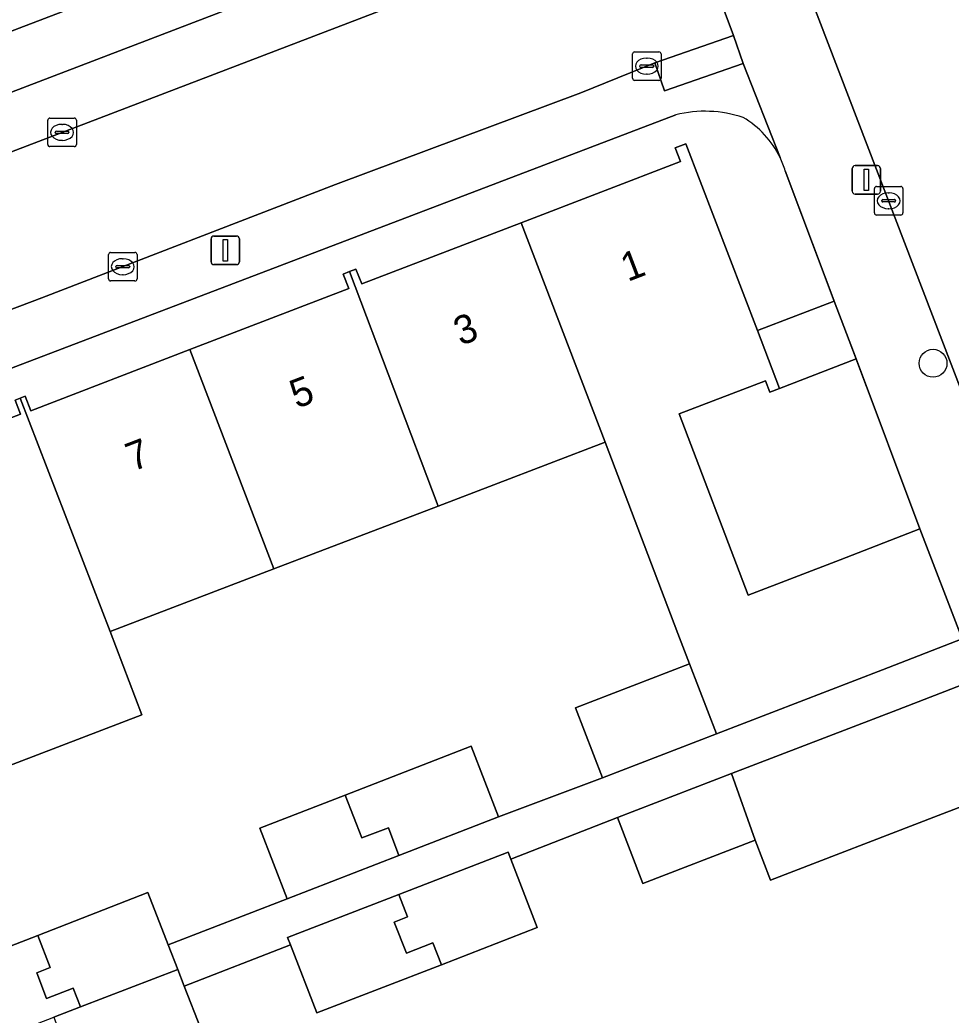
# Model space of a CAD drawing. Extents: x 159262 to 160143, y 383399 to 384319.
# Drawn here: x 159431.92 to 159464.54, y 383764.97 to 383799.82 of the extents above; entities that cross this region are included whole.
import ezdxf

# ---------------------------------------------------------------- set-up
doc = ezdxf.new("R2010")
doc.units = 0
for name, color, linetype in [('IMGEO_Boom', 7, 'Continuous'), ('IMGEO_Erf', 7, 'Continuous'), ('IMGEO_Kolk', 7, 'Continuous'), ('IMGEO_Lichtmast', 7, 'Continuous'), ('IMGEO_Muur', 7, 'Continuous'), ('IMGEO_Pand', 7, 'Continuous'), ('IMGEO_Pand_nummerreeks', 7, 'Continuous'), ('IMGEO_Parkeervlak_open', 7, 'Continuous'), ('IMGEO_Rijbaan_lokaal_gesloten', 7, 'Continuous'), ('IMGEO_Rijbaan_lokaal_open', 7, 'Continuous'), ('IMGEO_Voetpad_open', 7, 'Continuous')]:
    doc.layers.add(name, color=color, linetype=linetype)

msp = doc.modelspace()

# ---------------------------------------------------------------- linework, layer by layer
at = {"layer": 'IMGEO_Boom'}
msp.add_circle((159463.903, 383787.795), 0.489, dxfattribs=at)
at = {"layer": 'IMGEO_Erf'}
for points in [[(159379.948, 383779.592), (159397.972, 383786.591), (159451.753, 383807.11)], [(159454.891, 383796.495), (159397.777, 383774.733), (159388.854, 383771.293), (159381.158, 383768.297)], [(159426.355, 383783.87), (159431.939, 383786.013), (159431.75, 383786.506), (159431.925, 383786.573), (159432.101, 383786.641), (159432.296, 383786.134), (159437.865, 383788.272), (159443.436, 383790.411), (159443.241, 383790.918), (159443.465, 383791.004), (159443.69, 383791.091), (159443.889, 383790.572), (159449.472, 383792.715), (159455.055, 383794.859), (159454.874, 383795.331), (159455.244, 383795.474), (159457.753, 383788.939), (159460.444, 383789.972), (159458.728, 383794.536)], [(159428.562, 383766.219), (159432.54, 383767.765), (159436.399, 383769.265), (159437.112, 383767.43), (159441.276, 383769.047), (159440.32, 383771.513), (159443.315, 383772.674), (159447.727, 383774.384), (159448.683, 383771.918), (159452.324, 383773.284), (159451.381, 383775.73), (159455.371, 383777.269), (159454.96, 383778.335), (159454.838, 383778.672), (159452.422, 383785.037), (159446.567, 383782.795), (159440.812, 383780.593), (159435.077, 383778.4), (159436.191, 383775.481), (159430.424, 383773.275)], [(159460.963, 383762.942), (159466.525, 383765.071), (159466.384, 383765.44), (159469.357, 383766.588), (159466.884, 383773.04), (159464.084, 383771.962), (159458.215, 383769.7), (159457.676, 383771.1), (159453.739, 383769.583), (159452.852, 383771.888), (159449.115, 383770.434), (159450.042, 383768.036), (159446.685, 383766.738), (159442.319, 383765.05), (159441.398, 383767.432), (159437.674, 383765.983), (159438.262, 383764.471)]]:
    msp.add_lwpolyline(points, dxfattribs=at)
msp.add_lwpolyline([(159461.207, 383787.944), (159458.53, 383786.916), (159458.183, 383786.783), (159458.03, 383787.182), (159455.015, 383786.029), (159457.433, 383779.674), (159460.645, 383780.915), (159463.444, 383781.995)], close=True, dxfattribs=at)
for centre, radius, start, end in [((159455.905, 383792.399), 4.219, 71.3927, 103.9001), ((159455.597, 383793.569), 3.277, 25.8142, 59.686), ((159455.486, 383793.526), 3.395, 17.304, 25.6531)]:
    msp.add_arc(centre, radius, start, end, dxfattribs=at)
at = {"layer": 'IMGEO_Kolk'}
for p, q in [((159453.376, 383797.77), (159453.376, 383798.622)), ((159453.451, 383798.696), (159454.303, 383798.696)), ((159454.377, 383798.622), (159454.377, 383797.77)), ((159453.864, 383798.476), (159453.889, 383798.476)), ((159453.635, 383798.19), (159453.635, 383798.202)), ((159454.073, 383798.153), (159453.675, 383798.153)), ((159453.678, 383798.239), (159454.076, 383798.239)), ((159454.119, 383798.202), (159454.119, 383798.19)), ((159454.303, 383797.696), (159453.451, 383797.696)), ((159453.887, 383797.916), (159453.862, 383797.916)), ((159432.894, 383795.453), (159432.894, 383796.305)), ((159432.969, 383796.379), (159433.821, 383796.379)), ((159433.895, 383796.305), (159433.895, 383795.453)), ((159433.153, 383795.873), (159433.153, 383795.885)), ((159433.591, 383795.836), (159433.193, 383795.836)), ((159433.196, 383795.922), (159433.594, 383795.922)), ((159433.382, 383796.159), (159433.407, 383796.159)), ((159433.637, 383795.885), (159433.637, 383795.873)), ((159433.405, 383795.599), (159433.38, 383795.599)), ((159433.821, 383795.379), (159432.969, 383795.379)), ((159461.848, 383793.058), (159461.848, 383793.91)), ((159461.923, 383793.984), (159462.775, 383793.984)), ((159462.336, 383793.764), (159462.361, 383793.764)), ((159462.849, 383793.91), (159462.849, 383793.058)), ((159462.107, 383793.478), (159462.107, 383793.49)), ((159462.545, 383793.441), (159462.147, 383793.441)), ((159462.15, 383793.527), (159462.548, 383793.527)), ((159462.591, 383793.49), (159462.591, 383793.478)), ((159462.359, 383793.204), (159462.334, 383793.204)), ((159462.775, 383792.984), (159461.923, 383792.984)), ((159435.095, 383791.675), (159435.947, 383791.675)), ((159435.02, 383790.749), (159435.02, 383791.601)), ((159435.508, 383791.455), (159435.533, 383791.455)), ((159436.021, 383791.601), (159436.021, 383790.749)), ((159435.279, 383791.169), (159435.279, 383791.181)), ((159435.717, 383791.132), (159435.319, 383791.132)), ((159435.322, 383791.218), (159435.72, 383791.218)), ((159435.763, 383791.181), (159435.763, 383791.169)), ((159435.947, 383790.675), (159435.095, 383790.675)), ((159435.531, 383790.895), (159435.506, 383790.895))]:
    msp.add_line(p, q, dxfattribs=at)
for points in [[(159453.376, 383797.77), (159453.376, 383798.622)], [(159453.451, 383798.696), (159454.303, 383798.696)], [(159454.377, 383798.622), (159454.377, 383797.77)], [(159454.303, 383797.696), (159453.451, 383797.696)], [(159432.894, 383795.453), (159432.894, 383796.305)], [(159432.969, 383796.379), (159433.821, 383796.379)], [(159433.895, 383796.305), (159433.895, 383795.453)], [(159433.821, 383795.379), (159432.969, 383795.379)], [(159461.848, 383793.058), (159461.848, 383793.91)], [(159461.923, 383793.984), (159462.775, 383793.984)], [(159462.849, 383793.91), (159462.849, 383793.058)], [(159462.775, 383792.984), (159461.923, 383792.984)], [(159435.095, 383791.675), (159435.947, 383791.675)], [(159435.02, 383790.749), (159435.02, 383791.601)], [(159436.021, 383791.601), (159436.021, 383790.749)], [(159435.947, 383790.675), (159435.095, 383790.675)]]:
    msp.add_lwpolyline(points, dxfattribs=at)
for centre, radius, start, end in [((159453.453, 383798.62), 0.0765, 91.552, 178.448), ((159453.453, 383798.62), 0.0765, 91.552, 178.448), ((159454.301, 383798.62), 0.0765, 1.552, 88.448), ((159454.301, 383798.62), 0.0765, 1.552, 88.448), ((159453.675, 383798.199), 0.0403, 85.8775, 175.7526), ((159453.672, 383798.189), 0.0366, 178.938, 274.7102), ((159454.076, 383798.196), 0.043, 264.8664, 352.4533), ((159454.08, 383798.201), 0.0386, 1.7309, 96.639), ((159453.453, 383797.772), 0.0765, 181.552, 268.448), ((159453.453, 383797.772), 0.0765, 181.552, 268.448), ((159454.301, 383797.772), 0.0765, 271.552, 358.448), ((159454.301, 383797.772), 0.0765, 271.552, 358.448), ((159432.971, 383796.303), 0.0765, 91.552, 178.448), ((159432.971, 383796.303), 0.0765, 91.552, 178.448), ((159433.819, 383796.303), 0.0765, 1.552, 88.448), ((159433.819, 383796.303), 0.0765, 1.552, 88.448), ((159433.193, 383795.882), 0.0403, 85.8775, 175.7526), ((159433.19, 383795.872), 0.0366, 178.938, 274.7102), ((159433.594, 383795.879), 0.043, 264.8664, 352.4533), ((159433.598, 383795.884), 0.0386, 1.7309, 96.639), ((159432.971, 383795.455), 0.0765, 181.552, 268.448), ((159432.971, 383795.455), 0.0765, 181.552, 268.448), ((159433.819, 383795.455), 0.0765, 271.552, 358.448), ((159433.819, 383795.455), 0.0765, 271.552, 358.448), ((159461.925, 383793.908), 0.0765, 91.552, 178.448), ((159461.925, 383793.908), 0.0765, 91.552, 178.448), ((159462.773, 383793.908), 0.0765, 1.552, 88.448), ((159462.773, 383793.908), 0.0765, 1.552, 88.448), ((159462.147, 383793.487), 0.0403, 85.8775, 175.7526), ((159462.144, 383793.477), 0.0366, 178.938, 274.7102), ((159462.548, 383793.484), 0.043, 264.8664, 352.4533), ((159462.552, 383793.489), 0.0386, 1.7309, 96.639), ((159461.925, 383793.06), 0.0765, 181.552, 268.448), ((159461.925, 383793.06), 0.0765, 181.552, 268.448), ((159462.773, 383793.06), 0.0765, 271.552, 358.448), ((159462.773, 383793.06), 0.0765, 271.552, 358.448), ((159435.097, 383791.599), 0.0765, 91.552, 178.448), ((159435.097, 383791.599), 0.0765, 91.552, 178.448), ((159435.945, 383791.599), 0.0765, 1.552, 88.448), ((159435.945, 383791.599), 0.0765, 1.552, 88.448), ((159435.319, 383791.178), 0.0403, 85.8775, 175.7526), ((159435.316, 383791.168), 0.0366, 178.938, 274.7102), ((159435.72, 383791.175), 0.043, 264.8664, 352.4533), ((159435.724, 383791.18), 0.0386, 1.7309, 96.639), ((159435.097, 383790.751), 0.0765, 181.552, 268.448), ((159435.097, 383790.751), 0.0765, 181.552, 268.448), ((159435.945, 383790.751), 0.0765, 271.552, 358.448), ((159435.945, 383790.751), 0.0765, 271.552, 358.448)]:
    msp.add_arc(centre, radius, start, end, dxfattribs=at)
for centre, major_axis, ratio, start_param, end_param in [((159453.863, 383798.196), (-0.387, 0.002), 0.722429, 4.712389, 7.853982), ((159453.888, 383798.196), (-0.39, 0.002), 0.717154, 1.570796, 4.712389), ((159433.381, 383795.879), (-0.387, 0.002), 0.722429, 4.712389, 7.853982), ((159433.406, 383795.879), (-0.39, 0.002), 0.717154, 1.570796, 4.712389), ((159462.335, 383793.484), (-0.387, 0.002), 0.722429, 4.712389, 7.853982), ((159462.36, 383793.484), (-0.39, 0.002), 0.717154, 1.570796, 4.712389), ((159435.507, 383791.175), (-0.387, 0.002), 0.722429, 4.712389, 7.853982), ((159435.532, 383791.175), (-0.39, 0.002), 0.717154, 1.570796, 4.712389)]:
    msp.add_ellipse(centre, major_axis=major_axis, ratio=ratio, start_param=start_param, end_param=end_param, dxfattribs=at)
at = {"layer": 'IMGEO_Lichtmast'}
for p, q in [((159461.071, 383793.815), (159461.071, 383794.615)), ((159461.071, 383794.615), (159461.071, 383793.815)), ((159461.171, 383794.715), (159461.961, 383794.715)), ((159461.961, 383794.715), (159461.171, 383794.715)), ((159462.061, 383794.615), (159462.061, 383793.815)), ((159462.061, 383793.815), (159462.061, 383794.615)), ((159461.961, 383793.715), (159461.171, 383793.715)), ((159461.171, 383793.715), (159461.961, 383793.715)), ((159438.614, 383791.348), (159438.614, 383792.148)), ((159438.614, 383792.148), (159438.614, 383791.348)), ((159438.714, 383792.248), (159439.504, 383792.248)), ((159439.504, 383792.248), (159438.714, 383792.248)), ((159439.604, 383792.148), (159439.604, 383791.348)), ((159439.604, 383791.348), (159439.604, 383792.148)), ((159439.504, 383791.248), (159438.714, 383791.248)), ((159438.714, 383791.248), (159439.504, 383791.248))]:
    msp.add_line(p, q, dxfattribs=at)
for points in [[(159461.491, 383794.59), (159461.641, 383794.59), (159461.641, 383793.84), (159461.491, 383793.84), (159461.491, 383794.59)], [(159439.034, 383792.123), (159439.184, 383792.123), (159439.184, 383791.373), (159439.034, 383791.373), (159439.034, 383792.123)]]:
    msp.add_lwpolyline(points, dxfattribs=at)
for centre, start, end in [((159461.171, 383794.615), 90, 180), ((159461.171, 383794.615), 90, 180), ((159461.961, 383794.615), 0, 90), ((159461.961, 383794.615), 360, 90), ((159461.171, 383793.815), 180, 270), ((159461.171, 383793.815), 180, 270), ((159461.961, 383793.815), 270, 0), ((159461.961, 383793.815), 270, 0), ((159438.714, 383792.148), 90, 180), ((159438.714, 383792.148), 90, 180), ((159439.504, 383792.148), 0, 90), ((159439.504, 383792.148), 360, 90), ((159438.714, 383791.348), 180, 270), ((159438.714, 383791.348), 180, 270), ((159439.504, 383791.348), 270, 0), ((159439.504, 383791.348), 270, 0)]:
    msp.add_arc(centre, 0.1, start, end, dxfattribs=at)
at = {"layer": 'IMGEO_Muur'}
msp.add_lwpolyline([(159458.728, 383794.536), (159463.444, 383781.995)], dxfattribs=at)
at = {"layer": 'IMGEO_Pand'}
for points in [[(159455.244, 383795.474), (159454.874, 383795.331), (159455.055, 383794.859), (159449.472, 383792.715), (159452.422, 383785.037), (159454.838, 383778.672), (159454.96, 383778.335), (159455.371, 383777.269), (159456.315, 383774.824), (159462.129, 383777.067), (159464.928, 383778.147), (159463.444, 383781.995), (159460.645, 383780.915), (159457.433, 383779.674), (159455.015, 383786.029), (159458.03, 383787.182), (159458.183, 383786.783), (159458.53, 383786.916), (159457.753, 383788.939)], [(159446.567, 383782.795), (159452.422, 383785.037), (159449.472, 383792.715), (159443.889, 383790.572), (159443.69, 383791.091), (159443.465, 383791.004)], [(159446.567, 383782.795), (159443.465, 383791.004), (159443.241, 383790.918), (159443.436, 383790.411), (159437.865, 383788.272), (159440.812, 383780.593)], [(159460.444, 383789.972), (159457.753, 383788.939), (159458.53, 383786.916), (159461.207, 383787.944)], [(159435.077, 383778.4), (159440.812, 383780.593), (159437.865, 383788.272), (159432.296, 383786.134), (159432.101, 383786.641), (159431.925, 383786.573)], [(159426.355, 383783.87), (159429.304, 383776.191), (159430.424, 383773.275), (159436.191, 383775.481), (159435.077, 383778.4), (159431.925, 383786.573), (159431.75, 383786.506), (159431.939, 383786.013)], [(159455.371, 383777.269), (159451.381, 383775.73), (159452.324, 383773.284), (159456.315, 383774.824)], [(159457.676, 383771.1), (159458.215, 383769.7), (159464.084, 383771.962), (159466.884, 383773.04), (159465.456, 383776.746), (159462.656, 383775.667), (159456.846, 383773.427)], [(159445.194, 383770.565), (159448.683, 383771.918), (159447.727, 383774.384), (159443.315, 383772.674), (159443.889, 383771.176), (159444.823, 383771.534)], [(159457.676, 383771.1), (159456.846, 383773.427), (159452.852, 383771.888), (159453.739, 383769.583)], [(159445.194, 383770.565), (159444.823, 383771.534), (159443.889, 383771.176), (159443.315, 383772.674), (159440.32, 383771.513), (159441.276, 383769.047)], [(159449.115, 383770.434), (159449.019, 383770.681), (159445.186, 383769.199), (159445.494, 383768.411), (159445.027, 383768.228), (159445.454, 383767.139), (159446.385, 383767.504), (159446.685, 383766.738), (159450.042, 383768.036)], [(159437.112, 383767.43), (159436.399, 383769.265), (159432.54, 383767.765), (159432.974, 383766.635), (159432.507, 383766.455), (159432.853, 383765.553), (159433.787, 383765.912), (159434.038, 383765.258), (159437.447, 383766.566)], [(159445.027, 383768.228), (159445.494, 383768.411), (159445.186, 383769.199), (159441.296, 383767.695), (159441.398, 383767.432), (159442.319, 383765.05), (159446.685, 383766.738), (159446.385, 383767.504), (159445.454, 383767.139)], [(159432.507, 383766.455), (159432.974, 383766.635), (159432.54, 383767.765), (159428.562, 383766.219), (159429.252, 383764.444), (159429.598, 383763.553), (159433.101, 383764.898), (159434.038, 383765.258), (159433.787, 383765.912), (159432.853, 383765.553)], [(159437.674, 383765.983), (159437.447, 383766.566), (159434.038, 383765.258), (159433.101, 383764.898), (159433.5, 383763.841), (159434.434, 383764.198), (159434.763, 383763.34), (159434.296, 383763.162), (159434.373, 383762.96), (159438.262, 383764.471)]]:
    msp.add_lwpolyline(points, close=True, dxfattribs=at)
at = {"layer": 'IMGEO_Parkeervlak_open'}
for points in [[(159447.613, 383803.415), (159430.113, 383796.714), (159413.143, 383790.204), (159398.196, 383784.571), (159393.78, 383782.895), (159390.277, 383781.527), (159385.087, 383779.494)], [(159382.731, 383776.545), (159398.361, 383782.558), (159413.843, 383788.378), (159430.813, 383794.888), (159451.704, 383802.889)]]:
    msp.add_lwpolyline(points, dxfattribs=at)
at = {"layer": 'IMGEO_Rijbaan_lokaal_gesloten'}
msp.add_lwpolyline([(159483.308, 383761.046), (159483.224, 383761.306), (159479.585, 383770.783), (159477.396, 383776.499), (159473.023, 383787.916), (159471.145, 383792.82), (159467.126, 383803.315), (159464.68, 383809.703), (159460.676, 383820.157), (159458.217, 383826.578), (159457.134, 383829.395), (159449.663, 383826.529), (159449.79, 383826.168), (159450.958, 383823.16), (159466.558, 383782.495), (159469.529, 383774.749), (159472.225, 383767.721), (159475.5, 383759.023), (159475.831, 383758.13)], close=True, dxfattribs=at)
at = {"layer": 'IMGEO_Rijbaan_lokaal_open'}
msp.add_lwpolyline([(159420.987, 383785.667), (159432.691, 383790.083), (159442.971, 383794.05), (159451.565, 383797.259), (159454.155, 383798.309), (159456.91, 383799.271), (159455.084, 383804.175), (159451.704, 383802.889), (159430.813, 383794.888), (159413.843, 383788.378), (159398.361, 383782.558), (159382.731, 383776.545), (159384.569, 383771.758), (159399.847, 383777.623), (159409.934, 383781.376)], close=True, dxfattribs=at)
at = {"layer": 'IMGEO_Voetpad_open'}
for points in [[(159436.942, 383851.268), (159438.361, 383847.773), (159444.835, 383830.954), (159445.377, 383829.545), (159446.811, 383825.818), (159450.279, 383816.807), (159453.011, 383809.711), (159453.039, 383809.632), (159455.084, 383804.175), (159456.91, 383799.271), (159457.253, 383798.289), (159458.547, 383794.996)], [(159476.042, 383757.553), (159475.831, 383758.13), (159475.5, 383759.023), (159472.225, 383767.721), (159469.529, 383774.749), (159469.063, 383774.57), (159466.092, 383782.316), (159466.558, 383782.495), (159450.958, 383823.16)], [(159451.753, 383807.11), (159397.972, 383786.591), (159379.948, 383779.592)], [(159385.087, 383779.494), (159390.277, 383781.527), (159390.1, 383781.947), (159393.632, 383783.306), (159393.78, 383782.895), (159398.196, 383784.571), (159413.143, 383790.204), (159430.113, 383796.714), (159447.613, 383803.415)], [(159458.547, 383794.996), (159457.253, 383798.289), (159454.498, 383797.327), (159454.155, 383798.309), (159451.565, 383797.259), (159442.971, 383794.05), (159432.691, 383790.083), (159420.987, 383785.667), (159409.934, 383781.376), (159399.847, 383777.623), (159384.569, 383771.758), (159381.169, 383770.453), (159380.25, 383770.078), (159381.158, 383768.297), (159388.854, 383771.293), (159397.777, 383774.733), (159454.891, 383796.495)], [(159458.728, 383794.536), (159460.444, 383789.972), (159461.207, 383787.944), (159463.444, 383781.995), (159464.928, 383778.147), (159465.456, 383776.746), (159466.884, 383773.04), (159469.357, 383766.588), (159469.512, 383766.187), (159469.412, 383766.15), (159471.332, 383761.42), (159472.73, 383758.03), (159474.94, 383752.672)]]:
    msp.add_lwpolyline(points, dxfattribs=at)
for points in [[(159456.91, 383799.271), (159454.155, 383798.309), (159454.498, 383797.327), (159457.253, 383798.289)], [(159456.846, 383773.427), (159462.656, 383775.667), (159465.456, 383776.746), (159464.928, 383778.147), (159462.129, 383777.067), (159456.315, 383774.824), (159452.324, 383773.284), (159448.683, 383771.918), (159445.194, 383770.565), (159441.276, 383769.047), (159437.112, 383767.43), (159437.447, 383766.566), (159437.674, 383765.983), (159441.398, 383767.432), (159441.296, 383767.695), (159445.186, 383769.199), (159449.019, 383770.681), (159449.115, 383770.434), (159452.852, 383771.888)]]:
    msp.add_lwpolyline(points, close=True, dxfattribs=at)
for centre, radius, start, end in [((159455.905, 383792.399), 4.219, 71.3927, 103.9001), ((159455.597, 383793.569), 3.277, 25.8142, 59.686), ((159455.486, 383793.526), 3.395, 17.304, 25.6531)]:
    msp.add_arc(centre, radius, start, end, dxfattribs=at)

# ---------------------------------------------------------------- texts
at = {"layer": 'IMGEO_Pand_nummerreeks'}
for s, rotation, p in [('1', 20.9588, (159453.207, 383790.639)), ('3', 20.9611, (159447.355, 383788.397)), ('5', 20.9611, (159441.612, 383786.196)), ('7', 20.9611, (159435.868, 383783.996))]:
    msp.add_text(s, height=1, rotation=rotation, dxfattribs=at).set_placement(p)

doc.saveas('drawing.dxf')
